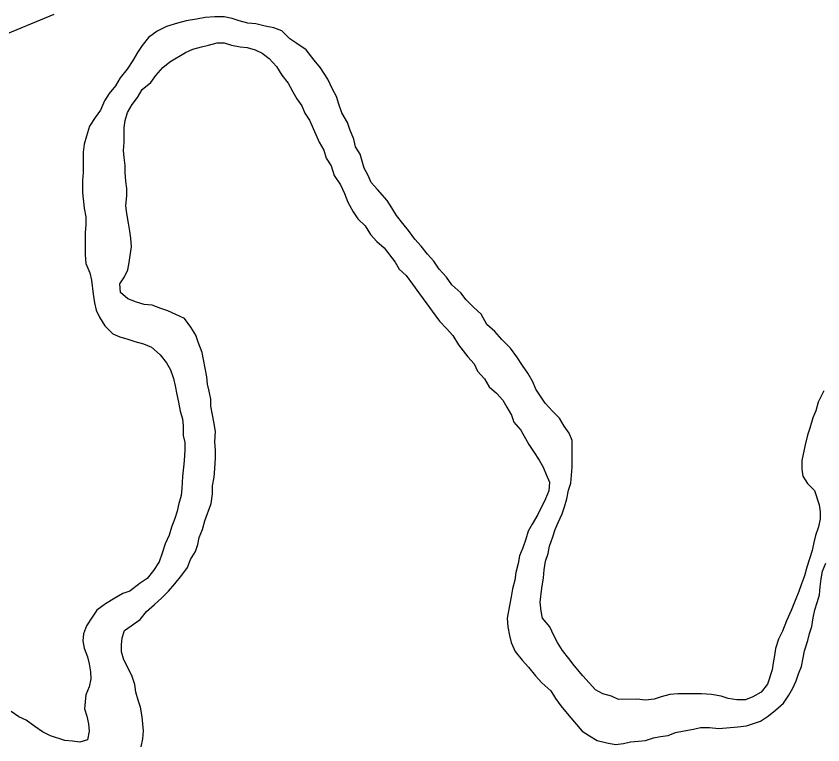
# Model space of a CAD drawing. Extents: x -59 to 82, y -3 to 49.
# Drawn here: x -48.9729 to -48.5858, y 45.296 to 45.6458 of the extents above; entities that cross this region are included whole.
import ezdxf

# ---------------------------------------------------------------- set-up
doc = ezdxf.new("R2010")
doc.units = 0
doc.layers.add('GM_X_Interstate_Route', color=7, linetype='Continuous')
doc.layers.add('GM_X_Minor_River', color=7, linetype='Continuous')

msp = doc.modelspace()

# ---------------------------------------------------------------- linework, layer by layer
at = {"layer": 'GM_X_Interstate_Route'}
msp.add_line((-49.00202, 45.62723), (-48.95455, 45.64679), dxfattribs=at)
at = {"layer": 'GM_X_Minor_River'}
for p, q in [((-48.88213, 45.64509), (-48.88629, 45.64432)), ((-48.87759, 45.64547), (-48.88213, 45.64509)), ((-48.87305, 45.64548), (-48.87759, 45.64547)), ((-48.86926, 45.64473), (-48.87305, 45.64548)), ((-48.89538, 45.64241), (-48.90067, 45.64088)), ((-48.89122, 45.64355), (-48.89538, 45.64241)), ((-48.88629, 45.64432), (-48.89122, 45.64355)), ((-48.86585, 45.64359), (-48.86926, 45.64473)), ((-48.86168, 45.64247), (-48.86585, 45.64359)), ((-48.8579, 45.64209), (-48.86168, 45.64247)), ((-48.85335, 45.64096), (-48.8579, 45.64209)), ((-48.90521, 45.6386), (-48.90937, 45.63556)), ((-48.90067, 45.64088), (-48.90521, 45.6386)), ((-48.84919, 45.64021), (-48.85335, 45.64096)), ((-48.8454, 45.6387), (-48.84919, 45.64021)), ((-48.8416, 45.63492), (-48.8454, 45.6387)), ((-48.90937, 45.63556), (-48.91239, 45.63177)), ((-48.83819, 45.63265), (-48.8416, 45.63492)), ((-48.91239, 45.63177), (-48.91465, 45.62835)), ((-48.89156, 45.62839), (-48.88816, 45.62991)), ((-48.88816, 45.62991), (-48.88399, 45.63106)), ((-48.88399, 45.63106), (-48.88059, 45.63182)), ((-48.88059, 45.63182), (-48.87643, 45.63296)), ((-48.87643, 45.63296), (-48.87302, 45.63297)), ((-48.87302, 45.63297), (-48.86961, 45.63184)), ((-48.86961, 45.63184), (-48.86544, 45.63109)), ((-48.86544, 45.63109), (-48.86204, 45.63071)), ((-48.86204, 45.63071), (-48.85825, 45.62958)), ((-48.85825, 45.62958), (-48.85484, 45.62807)), ((-48.83364, 45.62962), (-48.83819, 45.63265)), ((-48.82985, 45.6247), (-48.83364, 45.62962)), ((-48.91465, 45.62835), (-48.91692, 45.62456)), ((-48.89912, 45.62383), (-48.89156, 45.62839)), ((-48.85484, 45.62807), (-48.85143, 45.62542)), ((-48.91692, 45.62456), (-48.91956, 45.62038)), ((-48.90252, 45.62117), (-48.89912, 45.62383)), ((-48.85143, 45.62542), (-48.84801, 45.62164)), ((-48.82681, 45.62092), (-48.82985, 45.6247)), ((-48.91956, 45.62038), (-48.92295, 45.61621)), ((-48.90592, 45.61737), (-48.90252, 45.62117)), ((-48.84801, 45.62164), (-48.84535, 45.61747)), ((-48.82339, 45.61561), (-48.82681, 45.62092)), ((-48.92295, 45.61621), (-48.92522, 45.61242)), ((-48.90819, 45.61396), (-48.90592, 45.61737)), ((-48.84535, 45.61747), (-48.84232, 45.61369)), ((-48.82111, 45.61069), (-48.82339, 45.61561)), ((-48.92522, 45.61242), (-48.92824, 45.60862)), ((-48.91461, 45.60674), (-48.91234, 45.61054)), ((-48.91234, 45.61054), (-48.90819, 45.61396)), ((-48.84232, 45.61369), (-48.84004, 45.60952)), ((-48.81921, 45.60728), (-48.82111, 45.61069)), ((-48.92824, 45.60862), (-48.9305, 45.6052)), ((-48.91725, 45.60333), (-48.91461, 45.60674)), ((-48.84004, 45.60952), (-48.83813, 45.60611)), ((-48.81807, 45.60349), (-48.81921, 45.60728)), ((-48.9305, 45.6052), (-48.93239, 45.60065)), ((-48.91951, 45.59953), (-48.91725, 45.60333)), ((-48.83813, 45.60611), (-48.83586, 45.6027)), ((-48.83586, 45.6027), (-48.83433, 45.59929)), ((-48.81654, 45.59932), (-48.81807, 45.60349)), ((-48.93239, 45.60065), (-48.93503, 45.59723)), ((-48.92064, 45.59574), (-48.91951, 45.59953)), ((-48.83433, 45.59929), (-48.83206, 45.59588)), ((-48.81388, 45.59478), (-48.81654, 45.59932)), ((-48.93503, 45.59723), (-48.93767, 45.59306)), ((-48.92101, 45.59233), (-48.92064, 45.59574)), ((-48.83206, 45.59588), (-48.82901, 45.58907)), ((-48.81274, 45.59137), (-48.81388, 45.59478)), ((-48.93767, 45.59306), (-48.93917, 45.58813)), ((-48.921, 45.58513), (-48.92101, 45.59233)), ((-48.81084, 45.58682), (-48.81274, 45.59137)), ((-48.93917, 45.58813), (-48.9403, 45.58434)), ((-48.82901, 45.58907), (-48.82749, 45.58528)), ((-48.9403, 45.58434), (-48.94067, 45.58055)), ((-48.92137, 45.58133), (-48.921, 45.58513)), ((-48.82749, 45.58528), (-48.82521, 45.58149)), ((-48.81007, 45.58303), (-48.81084, 45.58682)), ((-48.80779, 45.57962), (-48.81007, 45.58303)), ((-48.94067, 45.58055), (-48.94065, 45.57069)), ((-48.92098, 45.57792), (-48.92137, 45.58133)), ((-48.82521, 45.58149), (-48.82407, 45.5777)), ((-48.80589, 45.5728), (-48.80779, 45.57962)), ((-48.9206, 45.57413), (-48.92098, 45.57792)), ((-48.82407, 45.5777), (-48.82179, 45.57392)), ((-48.92059, 45.57072), (-48.9206, 45.57413)), ((-48.82179, 45.57392), (-48.82026, 45.56937)), ((-48.80399, 45.56939), (-48.80589, 45.5728)), ((-48.94065, 45.57069), (-48.94102, 45.5669)), ((-48.9202, 45.56655), (-48.92059, 45.57072)), ((-48.82026, 45.56937), (-48.81722, 45.56482)), ((-48.80246, 45.56599), (-48.80399, 45.56939)), ((-48.94102, 45.5669), (-48.94101, 45.56121)), ((-48.91982, 45.56314), (-48.9202, 45.56655)), ((-48.81722, 45.56482), (-48.81533, 45.56066)), ((-48.79943, 45.56258), (-48.80246, 45.56599)), ((-48.94101, 45.56121), (-48.94024, 45.55363)), ((-48.91981, 45.55973), (-48.91982, 45.56314)), ((-48.81533, 45.56066), (-48.8138, 45.55649)), ((-48.79487, 45.55728), (-48.79943, 45.56258)), ((-48.92018, 45.5548), (-48.91981, 45.55973)), ((-48.8138, 45.55649), (-48.81114, 45.55195)), ((-48.7926, 45.55387), (-48.79487, 45.55728)), ((-48.94024, 45.55363), (-48.93947, 45.54946)), ((-48.91979, 45.55101), (-48.92018, 45.5548)), ((-48.79032, 45.55008), (-48.7926, 45.55387)), ((-48.93947, 45.54946), (-48.93947, 45.54567)), ((-48.91902, 45.54646), (-48.91979, 45.55101)), ((-48.81114, 45.55195), (-48.80886, 45.54854)), ((-48.80886, 45.54854), (-48.80545, 45.54513)), ((-48.78728, 45.5463), (-48.79032, 45.55008)), ((-48.93947, 45.54567), (-48.93983, 45.54188)), ((-48.91826, 45.54267), (-48.91902, 45.54646)), ((-48.80545, 45.54513), (-48.80279, 45.54096)), ((-48.78462, 45.54289), (-48.78728, 45.5463)), ((-48.93983, 45.54188), (-48.93981, 45.53126)), ((-48.91787, 45.53926), (-48.91826, 45.54267)), ((-48.80279, 45.54096), (-48.79976, 45.53756)), ((-48.78159, 45.53872), (-48.78462, 45.54289)), ((-48.91749, 45.53509), (-48.91787, 45.53926)), ((-48.79976, 45.53756), (-48.79634, 45.53453)), ((-48.77855, 45.53532), (-48.78159, 45.53872)), ((-48.91823, 45.53092), (-48.91749, 45.53509)), ((-48.79634, 45.53453), (-48.79103, 45.52771)), ((-48.77551, 45.53153), (-48.77855, 45.53532)), ((-48.93981, 45.53126), (-48.93942, 45.52709)), ((-48.9186, 45.52751), (-48.91823, 45.53092)), ((-48.77248, 45.52813), (-48.77551, 45.53153)), ((-48.93942, 45.52709), (-48.93752, 45.52255)), ((-48.91935, 45.52409), (-48.9186, 45.52751)), ((-48.79103, 45.52771), (-48.78913, 45.52431)), ((-48.76982, 45.52434), (-48.77248, 45.52813)), ((-48.93752, 45.52255), (-48.93676, 45.51914)), ((-48.92086, 45.52068), (-48.91935, 45.52409)), ((-48.78913, 45.52431), (-48.78571, 45.52128)), ((-48.78571, 45.52128), (-48.78268, 45.51711)), ((-48.7664, 45.52055), (-48.76982, 45.52434)), ((-48.93676, 45.51914), (-48.93599, 45.51232)), ((-48.92312, 45.51726), (-48.92086, 45.52068)), ((-48.92274, 45.51309), (-48.92312, 45.51726)), ((-48.76375, 45.51677), (-48.7664, 45.52055)), ((-48.78268, 45.51711), (-48.77926, 45.51257)), ((-48.75958, 45.51298), (-48.76375, 45.51677)), ((-48.93599, 45.51232), (-48.93522, 45.50815)), ((-48.91933, 45.51007), (-48.92274, 45.51309)), ((-48.91516, 45.50856), (-48.91933, 45.51007)), ((-48.77926, 45.51257), (-48.77584, 45.50765)), ((-48.75692, 45.50957), (-48.75958, 45.51298)), ((-48.7535, 45.50617), (-48.75692, 45.50957)), ((-48.93522, 45.50815), (-48.93446, 45.50474)), ((-48.91137, 45.50743), (-48.91516, 45.50856)), ((-48.90758, 45.50705), (-48.91137, 45.50743)), ((-48.90342, 45.50554), (-48.90758, 45.50705)), ((-48.77584, 45.50765), (-48.77318, 45.50424)), ((-48.74971, 45.50276), (-48.7535, 45.50617)), ((-48.93446, 45.50474), (-48.93293, 45.50133)), ((-48.90001, 45.50441), (-48.90342, 45.50554)), ((-48.89622, 45.50252), (-48.90001, 45.50441)), ((-48.89205, 45.50063), (-48.89622, 45.50252)), ((-48.77318, 45.50424), (-48.76977, 45.49932)), ((-48.74705, 45.49784), (-48.74971, 45.50276)), ((-48.93293, 45.50133), (-48.93028, 45.49716)), ((-48.88901, 45.49647), (-48.89205, 45.50063)), ((-48.76977, 45.49932), (-48.76635, 45.49591)), ((-48.93028, 45.49716), (-48.92648, 45.49338)), ((-48.88673, 45.49268), (-48.88901, 45.49647)), ((-48.76635, 45.49591), (-48.76332, 45.4925)), ((-48.74326, 45.49443), (-48.74705, 45.49784)), ((-48.73984, 45.49065), (-48.74326, 45.49443)), ((-48.92648, 45.49338), (-48.92307, 45.49186)), ((-48.92307, 45.49186), (-48.91928, 45.49074)), ((-48.91928, 45.49074), (-48.91587, 45.4896)), ((-48.88559, 45.48927), (-48.88673, 45.49268)), ((-48.76332, 45.4925), (-48.76066, 45.48796)), ((-48.73567, 45.48649), (-48.73984, 45.49065)), ((-48.91587, 45.4896), (-48.91171, 45.48847)), ((-48.91171, 45.48847), (-48.90792, 45.48696)), ((-48.90792, 45.48696), (-48.90375, 45.48318)), ((-48.88368, 45.48435), (-48.88559, 45.48927)), ((-48.76066, 45.48796), (-48.7561, 45.48228)), ((-48.73263, 45.48232), (-48.73567, 45.48649)), ((-48.90375, 45.48318), (-48.90071, 45.47939)), ((-48.88292, 45.48094), (-48.88368, 45.48435)), ((-48.90071, 45.47939), (-48.89881, 45.47598)), ((-48.88139, 45.4726), (-48.88292, 45.48094)), ((-48.7561, 45.48228), (-48.75307, 45.47888)), ((-48.75307, 45.47888), (-48.75155, 45.47546)), ((-48.72997, 45.47815), (-48.73263, 45.48232)), ((-48.89881, 45.47598), (-48.89729, 45.47181)), ((-48.75155, 45.47546), (-48.74813, 45.47168)), ((-48.72731, 45.47437), (-48.72997, 45.47815)), ((-48.89729, 45.47181), (-48.89652, 45.4684)), ((-48.881, 45.46919), (-48.88139, 45.4726)), ((-48.74813, 45.47168), (-48.74585, 45.46789)), ((-48.72503, 45.4702), (-48.72731, 45.47437)), ((-48.89652, 45.4684), (-48.89576, 45.46423)), ((-48.88024, 45.46578), (-48.881, 45.46919)), ((-48.74585, 45.46789), (-48.74244, 45.46487)), ((-48.72351, 45.46679), (-48.72503, 45.4702)), ((-48.89576, 45.46423), (-48.89499, 45.46045)), ((-48.87947, 45.46199), (-48.88024, 45.46578)), ((-48.74244, 45.46487), (-48.7394, 45.46146)), ((-48.71896, 45.45997), (-48.72351, 45.46679)), ((-48.58533, 45.46588), (-48.58797, 45.46057)), ((-48.89499, 45.46045), (-48.89422, 45.45627)), ((-48.87947, 45.45857), (-48.87947, 45.46199)), ((-48.7394, 45.46146), (-48.7375, 45.45805)), ((-48.71554, 45.45619), (-48.71896, 45.45997)), ((-48.58797, 45.46057), (-48.5891, 45.4564)), ((-48.89422, 45.45627), (-48.89308, 45.45249)), ((-48.8787, 45.45441), (-48.87947, 45.45857)), ((-48.7375, 45.45805), (-48.73522, 45.45426)), ((-48.71213, 45.45278), (-48.71554, 45.45619)), ((-48.5891, 45.4564), (-48.59061, 45.45298)), ((-48.89308, 45.45249), (-48.8927, 45.44908)), ((-48.87794, 45.451), (-48.8787, 45.45441)), ((-48.73522, 45.45426), (-48.73408, 45.45085)), ((-48.70985, 45.449), (-48.71213, 45.45278)), ((-48.59061, 45.45298), (-48.59211, 45.44805)), ((-48.8927, 45.44908), (-48.89268, 45.44452)), ((-48.87717, 45.44645), (-48.87794, 45.451)), ((-48.73408, 45.45085), (-48.73066, 45.44707)), ((-48.70757, 45.44559), (-48.70985, 45.449)), ((-48.59211, 45.44805), (-48.59324, 45.44464)), ((-48.89268, 45.44452), (-48.89192, 45.44112)), ((-48.87754, 45.44152), (-48.87717, 45.44645)), ((-48.73066, 45.44707), (-48.72686, 45.44025)), ((-48.70605, 45.44218), (-48.70757, 45.44559)), ((-48.59324, 45.44464), (-48.59436, 45.44009)), ((-48.89192, 45.44112), (-48.89192, 45.4377)), ((-48.87715, 45.43735), (-48.87754, 45.44152)), ((-48.72686, 45.44025), (-48.72458, 45.43684)), ((-48.70602, 45.42929), (-48.70605, 45.44218)), ((-48.59436, 45.44009), (-48.59586, 45.4325)), ((-48.89192, 45.4377), (-48.89228, 45.43239)), ((-48.87714, 45.43356), (-48.87715, 45.43735)), ((-48.72458, 45.43684), (-48.72193, 45.43267)), ((-48.89228, 45.43239), (-48.89302, 45.42481)), ((-48.87751, 45.42863), (-48.87714, 45.43356)), ((-48.72193, 45.43267), (-48.72003, 45.42927)), ((-48.59586, 45.4325), (-48.59586, 45.42833)), ((-48.87788, 45.42446), (-48.87751, 45.42863)), ((-48.72003, 45.42927), (-48.71851, 45.42586)), ((-48.70676, 45.4217), (-48.70602, 45.42929)), ((-48.59586, 45.42833), (-48.59547, 45.42492)), ((-48.89302, 45.42481), (-48.89339, 45.41913)), ((-48.87863, 45.42029), (-48.87788, 45.42446)), ((-48.71851, 45.42586), (-48.71698, 45.42207)), ((-48.59547, 45.42492), (-48.59319, 45.42151)), ((-48.71698, 45.42207), (-48.71735, 45.4179)), ((-48.70789, 45.41829), (-48.70676, 45.4217)), ((-48.59319, 45.42151), (-48.58978, 45.41811)), ((-48.89339, 45.41913), (-48.89376, 45.41571)), ((-48.87862, 45.4165), (-48.87863, 45.42029)), ((-48.71735, 45.4179), (-48.71886, 45.4141)), ((-48.70864, 45.41412), (-48.70789, 45.41829)), ((-48.58978, 45.41811), (-48.58749, 45.41129)), ((-48.89376, 45.41571), (-48.89489, 45.41192)), ((-48.87937, 45.41195), (-48.87862, 45.4165)), ((-48.71886, 45.4141), (-48.72263, 45.40652)), ((-48.70976, 45.41033), (-48.70864, 45.41412)), ((-48.89489, 45.41192), (-48.89564, 45.40813)), ((-48.88238, 45.4036), (-48.87937, 45.41195)), ((-48.71089, 45.40691), (-48.70976, 45.41033)), ((-48.58749, 45.41129), (-48.5871, 45.40788)), ((-48.89564, 45.40813), (-48.89677, 45.40471)), ((-48.72263, 45.40652), (-48.72527, 45.40196)), ((-48.71278, 45.40274), (-48.71089, 45.40691)), ((-48.5871, 45.40788), (-48.5871, 45.40446)), ((-48.89677, 45.40471), (-48.89827, 45.40054)), ((-48.88351, 45.39943), (-48.88238, 45.4036)), ((-48.72527, 45.40196), (-48.72715, 45.39855)), ((-48.71429, 45.39933), (-48.71278, 45.40274)), ((-48.5871, 45.40446), (-48.58785, 45.40067)), ((-48.89827, 45.40054), (-48.8994, 45.39675)), ((-48.88501, 45.39563), (-48.88351, 45.39943)), ((-48.72715, 45.39855), (-48.72828, 45.39475)), ((-48.71541, 45.39591), (-48.71429, 45.39933)), ((-48.58785, 45.40067), (-48.58935, 45.3965)), ((-48.8994, 45.39675), (-48.90129, 45.39258)), ((-48.88576, 45.39222), (-48.88501, 45.39563)), ((-48.72828, 45.39475), (-48.72979, 45.39058)), ((-48.71692, 45.39136), (-48.71541, 45.39591)), ((-48.58935, 45.3965), (-48.5901, 45.39309)), ((-48.90129, 45.39258), (-48.90279, 45.38802)), ((-48.88689, 45.38881), (-48.88576, 45.39222)), ((-48.72979, 45.39058), (-48.73129, 45.38679)), ((-48.71767, 45.38795), (-48.71692, 45.39136)), ((-48.5901, 45.39309), (-48.59085, 45.38929)), ((-48.90279, 45.38802), (-48.90429, 45.38385)), ((-48.88915, 45.38501), (-48.88689, 45.38881)), ((-48.73129, 45.38679), (-48.73204, 45.383)), ((-48.7188, 45.38415), (-48.71767, 45.38795)), ((-48.59085, 45.38929), (-48.59348, 45.38133)), ((-48.90429, 45.38385), (-48.90693, 45.37968)), ((-48.89066, 45.38122), (-48.88915, 45.38501)), ((-48.73204, 45.383), (-48.73317, 45.37882)), ((-48.71954, 45.37998), (-48.7188, 45.38415)), ((-48.58591, 45.37944), (-48.5844, 45.38324)), ((-48.90693, 45.37968), (-48.90996, 45.37588)), ((-48.8933, 45.37742), (-48.89066, 45.38122)), ((-48.73317, 45.37882), (-48.73354, 45.37503)), ((-48.71991, 45.37619), (-48.71954, 45.37998)), ((-48.59348, 45.38133), (-48.59461, 45.37716)), ((-48.58666, 45.37565), (-48.58591, 45.37944)), ((-48.90996, 45.37588), (-48.91336, 45.3736)), ((-48.8967, 45.37325), (-48.8933, 45.37742)), ((-48.73354, 45.37503), (-48.73467, 45.37086)), ((-48.72066, 45.37126), (-48.71991, 45.37619)), ((-48.59461, 45.37716), (-48.59612, 45.37336)), ((-48.58703, 45.37186), (-48.58666, 45.37565)), ((-48.91336, 45.3736), (-48.91827, 45.3698)), ((-48.89972, 45.36983), (-48.8967, 45.37325)), ((-48.73467, 45.37086), (-48.73542, 45.36707)), ((-48.7214, 45.36444), (-48.72066, 45.37126)), ((-48.59612, 45.37336), (-48.59725, 45.36957)), ((-48.5874, 45.36807), (-48.58703, 45.37186)), ((-48.92546, 45.36638), (-48.93, 45.36372)), ((-48.92168, 45.36866), (-48.92546, 45.36638)), ((-48.91827, 45.3698), (-48.92168, 45.36866)), ((-48.90652, 45.36338), (-48.90312, 45.36641)), ((-48.90312, 45.36641), (-48.89972, 45.36983)), ((-48.73542, 45.36707), (-48.73616, 45.3629)), ((-48.59725, 45.36957), (-48.59875, 45.36616)), ((-48.58853, 45.36428), (-48.5874, 45.36807)), ((-48.93, 45.36372), (-48.93415, 45.36068)), ((-48.9103, 45.35996), (-48.90652, 45.36338)), ((-48.73616, 45.3629), (-48.73729, 45.35683)), ((-48.72102, 45.36027), (-48.7214, 45.36444)), ((-48.59875, 45.36616), (-48.60101, 45.36046)), ((-48.58965, 45.36086), (-48.58853, 45.36428)), ((-48.93415, 45.36068), (-48.93642, 45.35726)), ((-48.91332, 45.35616), (-48.9103, 45.35996)), ((-48.72025, 45.35686), (-48.72102, 45.36027)), ((-48.60101, 45.36046), (-48.60327, 45.35553)), ((-48.5904, 45.35707), (-48.58965, 45.36086)), ((-48.93642, 45.35726), (-48.93906, 45.35309)), ((-48.92088, 45.35084), (-48.91332, 45.35616)), ((-48.73729, 45.35683), (-48.7369, 45.35266)), ((-48.71684, 45.35269), (-48.72025, 45.35686)), ((-48.60327, 45.35553), (-48.60515, 45.3506)), ((-48.59115, 45.3529), (-48.5904, 45.35707)), ((-48.93906, 45.35309), (-48.94056, 45.34929)), ((-48.92201, 45.34743), (-48.92088, 45.35084)), ((-48.7369, 45.35266), (-48.73614, 45.34849)), ((-48.71493, 45.34852), (-48.71684, 45.35269)), ((-48.59228, 45.34949), (-48.59115, 45.3529)), ((-48.94056, 45.34929), (-48.94093, 45.34588)), ((-48.92238, 45.34402), (-48.92201, 45.34743)), ((-48.73614, 45.34849), (-48.73537, 45.34508)), ((-48.71304, 45.34512), (-48.71493, 45.34852)), ((-48.60515, 45.3506), (-48.60704, 45.34681)), ((-48.59303, 45.34607), (-48.59228, 45.34949)), ((-48.94093, 45.34588), (-48.94017, 45.34247)), ((-48.92237, 45.3406), (-48.92238, 45.34402)), ((-48.73537, 45.34508), (-48.73347, 45.34091)), ((-48.71076, 45.34133), (-48.71304, 45.34512)), ((-48.60704, 45.34681), (-48.60854, 45.34226)), ((-48.59453, 45.34114), (-48.59303, 45.34607)), ((-48.94017, 45.34247), (-48.93865, 45.3383)), ((-48.92123, 45.33681), (-48.92237, 45.3406)), ((-48.73347, 45.34091), (-48.73005, 45.33675)), ((-48.70772, 45.33754), (-48.71076, 45.34133)), ((-48.60854, 45.34226), (-48.60892, 45.33884)), ((-48.59528, 45.33773), (-48.59453, 45.34114)), ((-48.93865, 45.3383), (-48.93788, 45.33489)), ((-48.91743, 45.32924), (-48.92123, 45.33681)), ((-48.73005, 45.33675), (-48.72702, 45.33334)), ((-48.70506, 45.33413), (-48.70772, 45.33754)), ((-48.60967, 45.33543), (-48.61004, 45.33202)), ((-48.60892, 45.33884), (-48.60967, 45.33543)), ((-48.59603, 45.33356), (-48.59528, 45.33773)), ((-48.93788, 45.33489), (-48.93712, 45.3311)), ((-48.72702, 45.33334), (-48.7236, 45.32917)), ((-48.70089, 45.32921), (-48.70506, 45.33413)), ((-48.61004, 45.33202), (-48.61229, 45.32519)), ((-48.59754, 45.33014), (-48.59603, 45.33356)), ((-48.93711, 45.32769), (-48.93786, 45.3239)), ((-48.93712, 45.3311), (-48.93711, 45.32769)), ((-48.9159, 45.32507), (-48.91743, 45.32924)), ((-48.7236, 45.32917), (-48.72057, 45.32577)), ((-48.69482, 45.3224), (-48.70089, 45.32921)), ((-48.59867, 45.32673), (-48.59754, 45.33014)), ((-48.93786, 45.3239), (-48.93937, 45.3201)), ((-48.91552, 45.32128), (-48.9159, 45.32507)), ((-48.72057, 45.32577), (-48.71639, 45.32199)), ((-48.61229, 45.32519), (-48.61532, 45.32139)), ((-48.60018, 45.32331), (-48.59867, 45.32673)), ((-48.93937, 45.3201), (-48.93974, 45.31669)), ((-48.91438, 45.31749), (-48.91552, 45.32128)), ((-48.71639, 45.32199), (-48.71411, 45.3182)), ((-48.6914, 45.32051), (-48.69482, 45.3224)), ((-48.68724, 45.31938), (-48.6914, 45.32051)), ((-48.65923, 45.32018), (-48.66339, 45.31904)), ((-48.65544, 45.32057), (-48.65923, 45.32018)), ((-48.65166, 45.32057), (-48.65544, 45.32057)), ((-48.64408, 45.32059), (-48.65166, 45.32057)), ((-48.63916, 45.32022), (-48.64408, 45.32059)), ((-48.63462, 45.31946), (-48.63916, 45.32022)), ((-48.61532, 45.32139), (-48.61947, 45.31911)), ((-48.6047, 45.3161), (-48.60206, 45.3199)), ((-48.60206, 45.3199), (-48.60018, 45.32331)), ((-48.93974, 45.31669), (-48.94011, 45.31328)), ((-48.91323, 45.31408), (-48.91438, 45.31749)), ((-48.71411, 45.3182), (-48.71146, 45.31479)), ((-48.68383, 45.31787), (-48.68724, 45.31938)), ((-48.67512, 45.31788), (-48.68383, 45.31787)), ((-48.67096, 45.31751), (-48.67512, 45.31788)), ((-48.66679, 45.3179), (-48.67096, 45.31751)), ((-48.66339, 45.31904), (-48.66679, 45.3179)), ((-48.63121, 45.31833), (-48.63462, 45.31946)), ((-48.62704, 45.31758), (-48.63121, 45.31833)), ((-48.62288, 45.31759), (-48.62704, 45.31758)), ((-48.61947, 45.31911), (-48.62288, 45.31759)), ((-48.60848, 45.31268), (-48.6047, 45.3161)), ((-48.97152, 45.30944), (-48.97532, 45.31209)), ((-48.94011, 45.31328), (-48.93897, 45.30987)), ((-48.91247, 45.30953), (-48.91323, 45.31408)), ((-48.71146, 45.31479), (-48.70842, 45.311)), ((-48.61188, 45.31002), (-48.60848, 45.31268)), ((-48.96811, 45.30792), (-48.97152, 45.30944)), ((-48.93897, 45.30987), (-48.9382, 45.30608)), ((-48.9117, 45.30271), (-48.91247, 45.30953)), ((-48.70842, 45.311), (-48.70501, 45.30684)), ((-48.61566, 45.30737), (-48.61188, 45.31002)), ((-48.96394, 45.3049), (-48.96811, 45.30792)), ((-48.96015, 45.30225), (-48.96394, 45.3049)), ((-48.9382, 45.30608), (-48.93782, 45.30267)), ((-48.70501, 45.30684), (-48.70121, 45.30267)), ((-48.63572, 45.30392), (-48.62664, 45.30469)), ((-48.62664, 45.30469), (-48.62247, 45.30508)), ((-48.62247, 45.30508), (-48.61566, 45.30737)), ((-48.95636, 45.30036), (-48.96015, 45.30225)), ((-48.93782, 45.30267), (-48.93857, 45.2985)), ((-48.91207, 45.29892), (-48.9117, 45.30271)), ((-48.70121, 45.30267), (-48.6978, 45.30041)), ((-48.66373, 45.30008), (-48.65994, 45.30047)), ((-48.65994, 45.30047), (-48.65654, 45.30199)), ((-48.65654, 45.30199), (-48.65238, 45.30275)), ((-48.65238, 45.30275), (-48.64783, 45.30352)), ((-48.64783, 45.30352), (-48.64443, 45.30428)), ((-48.64443, 45.30428), (-48.64026, 45.30429)), ((-48.64026, 45.30429), (-48.63572, 45.30392)), ((-48.94954, 45.2981), (-48.95636, 45.30036)), ((-48.94576, 45.29773), (-48.94954, 45.2981)), ((-48.94235, 45.29735), (-48.94576, 45.29773)), ((-48.93857, 45.2985), (-48.94235, 45.29735)), ((-48.91281, 45.29513), (-48.91207, 45.29892)), ((-48.6978, 45.30041), (-48.69401, 45.29814)), ((-48.69401, 45.29814), (-48.68946, 45.29701)), ((-48.68946, 45.29701), (-48.6853, 45.29626)), ((-48.6853, 45.29626), (-48.68151, 45.29664)), ((-48.68151, 45.29664), (-48.67811, 45.29741)), ((-48.67811, 45.29741), (-48.67432, 45.29779)), ((-48.67432, 45.29779), (-48.67091, 45.29817)), ((-48.67091, 45.29817), (-48.66713, 45.29932)), ((-48.66713, 45.29932), (-48.66373, 45.30008))]:
    msp.add_line(p, q, dxfattribs=at)

doc.saveas('drawing.dxf')
